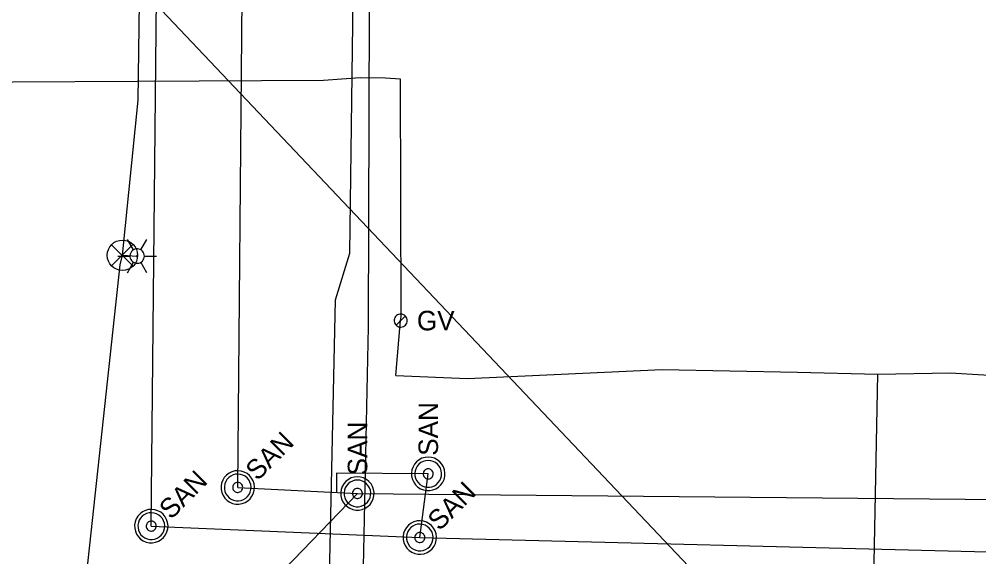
# Model space of a CAD drawing. Extents: x 596028 to 606371, y 330010 to 403088.
# Drawn here: x 602006.2 to 602195.6, y 358170.9 to 358277 of the extents above; entities that cross this region are included whole.
import ezdxf

# ---------------------------------------------------------------- set-up
doc = ezdxf.new("R2010")
doc.units = 0
for name, color, linetype in [('E_LTG', 7, 'Continuous'), ('E_LTG_CID', 7, 'Continuous'), ('E_UTL_EGuyWire', 7, 'Continuous'), ('E_UTL_FO_UG_MCI', 7, 'Continuous'), ('E_UTL_G', 7, 'Continuous'), ('E_UTL_G_UG', 7, 'Continuous'), ('E_UTL_SAN_MH', 7, 'Continuous'), ('E_UTL_SAN_UG', 7, 'Continuous'), ('E_UTL_W_UG', 7, 'Continuous')]:
    doc.layers.add(name, color=color, linetype=linetype)

msp = doc.modelspace()

# ---------------------------------------------------------------- linework, layer by layer
at = {"layer": 'E_LTG'}
for points in [[(602028.78, 358231.48), (602027.59, 358233.54)], [(602030.21, 358231.48), (602031.4, 358233.54)], [(602028.63, 358232.53), (602024.44, 358228.29)], [(602024.44, 358232.48), (602028.67, 358228.25)], [(602030.92, 358230.24), (602030.9, 358230.51), (602030.82, 358230.77), (602030.7, 358231.02), (602030.53, 358231.23), (602030.32, 358231.41), (602030.09, 358231.54), (602029.83, 358231.63), (602029.56, 358231.67), (602029.29, 358231.66), (602029.03, 358231.59), (602028.78, 358231.48), (602028.56, 358231.32), (602028.37, 358231.13), (602028.23, 358230.9), (602028.12, 358230.65), (602028.07, 358230.38), (602028.07, 358230.11), (602028.12, 358229.84), (602028.23, 358229.59), (602028.37, 358229.36), (602028.56, 358229.16), (602028.78, 358229.01), (602029.03, 358228.89), (602029.29, 358228.83), (602029.56, 358228.82), (602029.83, 358228.85), (602030.09, 358228.94), (602030.32, 358229.08), (602030.53, 358229.26), (602030.7, 358229.47), (602030.82, 358229.71), (602030.9, 358229.97), (602030.92, 358230.24)], [(602030.92, 358230.24), (602030.9, 358230.51), (602030.82, 358230.77), (602030.7, 358231.02), (602030.53, 358231.23), (602030.32, 358231.41), (602030.09, 358231.54), (602029.83, 358231.63), (602029.56, 358231.67), (602029.29, 358231.66), (602029.03, 358231.59), (602028.78, 358231.48), (602028.56, 358231.32), (602028.37, 358231.13), (602028.23, 358230.9), (602028.12, 358230.65), (602028.07, 358230.38), (602028.07, 358230.11), (602028.12, 358229.84), (602028.23, 358229.59), (602028.37, 358229.36), (602028.56, 358229.16), (602028.78, 358229.01), (602029.03, 358228.89), (602029.29, 358228.83), (602029.56, 358228.82), (602029.83, 358228.85), (602030.09, 358228.94), (602030.32, 358229.08), (602030.53, 358229.26), (602030.7, 358229.47), (602030.82, 358229.71), (602030.9, 358229.97), (602030.92, 358230.24)], [(602030.92, 358230.24), (602030.9, 358230.51), (602030.82, 358230.77), (602030.7, 358231.02), (602030.53, 358231.23), (602030.32, 358231.41), (602030.09, 358231.54), (602029.83, 358231.63), (602029.56, 358231.67), (602029.29, 358231.66), (602029.03, 358231.59), (602028.78, 358231.48), (602028.56, 358231.32), (602028.37, 358231.13), (602028.23, 358230.9), (602028.12, 358230.65), (602028.07, 358230.38), (602028.07, 358230.11), (602028.12, 358229.84), (602028.23, 358229.59), (602028.37, 358229.36), (602028.56, 358229.16), (602028.78, 358229.01), (602029.03, 358228.89), (602029.29, 358228.83), (602029.56, 358228.82), (602029.83, 358228.85), (602030.09, 358228.94), (602030.32, 358229.08), (602030.53, 358229.26), (602030.7, 358229.47), (602030.82, 358229.71), (602030.9, 358229.97), (602030.92, 358230.24)], [(602025.69, 358230.24), (602028.07, 358230.24)], [(602027.59, 358226.94), (602028.78, 358229.01)], [(602029.62, 358230.24), (602029.61, 358230.27), (602029.61, 358230.29), (602029.6, 358230.31), (602029.58, 358230.33), (602029.57, 358230.34), (602029.55, 358230.35), (602029.52, 358230.36), (602029.5, 358230.36), (602029.48, 358230.36), (602029.46, 358230.36), (602029.44, 358230.35), (602029.42, 358230.33), (602029.4, 358230.32), (602029.39, 358230.3), (602029.38, 358230.28), (602029.38, 358230.25), (602029.38, 358230.23), (602029.38, 358230.21), (602029.39, 358230.19), (602029.4, 358230.17), (602029.42, 358230.15), (602029.44, 358230.14), (602029.46, 358230.13), (602029.48, 358230.13), (602029.5, 358230.12), (602029.52, 358230.13), (602029.55, 358230.14), (602029.57, 358230.15), (602029.58, 358230.16), (602029.6, 358230.18), (602029.61, 358230.2), (602029.61, 358230.22), (602029.62, 358230.24)], [(602031.4, 358226.94), (602030.21, 358229.01)], [(602030.92, 358230.24), (602033.31, 358230.24)]]:
    msp.add_lwpolyline(points, dxfattribs=at)
msp.add_circle((602026.58, 358230.4), 3, dxfattribs=at)
at = {"layer": 'E_LTG_CID'}
for points in [[(602061.96, 357674.11), (602069.87, 357674.52), (602084.73, 357681.44), (602093.92, 357687.73), (602096.24, 357693.29), (602094.51, 357704.11), (602052.67, 357814.36), (602040.8, 357867.88), (602040.59, 357869.12), (602040.44, 357870.23), (602037.24, 357895.08), (602023.47, 358008.17), (602018.96, 358035.01), (602018.89, 358035.91), (602019.35, 358049.28), (602019.33, 358050.04), (602019.18, 358050.83), (602018.44, 358056.61), (602017.68, 358150.12), (602026.14, 358228.54), (602026.58, 358230.4), (602029.68, 358261.02), (602031.22, 358372.23)], [(602026.58, 358230.4), (602029.5, 358230.24)]]:
    msp.add_lwpolyline(points, dxfattribs=at)
at = {"layer": 'E_UTL_EGuyWire'}
msp.add_line((602141.6, 358165.66), (601966.98, 358349.71), dxfattribs=at)
at = {"layer": 'E_UTL_FO_UG_MCI'}
msp.add_lwpolyline([(602122.02, 357762.16), (602099.73, 357859.28), (602072.46, 357984.57), (602065.66, 358010.68), (602066.35, 358115.5), (602068.64, 358221.64), (602071.49, 358230.84), (602077.02, 358652.91)], dxfattribs=at)
at = {"layer": 'E_UTL_G'}
for points in [[(602082.79, 358217.52), (602082.76, 358217.76), (602082.69, 358217.99), (602082.58, 358218.21), (602082.43, 358218.4), (602082.25, 358218.56), (602082.04, 358218.68), (602081.81, 358218.76), (602081.56, 358218.8), (602081.32, 358218.79), (602081.08, 358218.73), (602080.86, 358218.63), (602080.66, 358218.49), (602080.49, 358218.31), (602080.36, 358218.1), (602080.27, 358217.88), (602080.23, 358217.64), (602080.23, 358217.39), (602080.27, 358217.15), (602080.36, 358216.93), (602080.49, 358216.72), (602080.66, 358216.55), (602080.86, 358216.4), (602081.08, 358216.3), (602081.32, 358216.25), (602081.56, 358216.23), (602081.81, 358216.27), (602082.04, 358216.35), (602082.25, 358216.47), (602082.43, 358216.63), (602082.58, 358216.82), (602082.69, 358217.04), (602082.76, 358217.27), (602082.79, 358217.52)], [(602080.6, 358216.61), (602082.41, 358218.42)]]:
    msp.add_lwpolyline(points, dxfattribs=at)
at = {"layer": 'E_UTL_G_UG'}
for points in [[(602080.58, 358206.71), (602081.5, 358217.52), (602081.58, 358218.3), (602081.5, 358265.12), (602078.5, 358265.34), (602073.52, 358265.42), (602066.28, 358264.89), (601968.1, 358264.32)], [(602081.19, 358217.13), (602081.44, 358217.49)], [(602080.58, 358206.71), (602094.71, 358206.09), (602133.09, 358207.84), (602159.82, 358207.34), (602175.71, 358206.92), (602189.95, 358207.23), (602216.53, 358205.63), (602227.39, 358205.22), (602251.32, 358204.82), (602251.31, 358201.16), (602285.58, 358201.21), (602335.7, 358201.01), (602466.64, 358199.02), (602480.62, 358198.84), (602497.75, 358198.66), (602510.23, 358199.32), (602528.27, 358199.26)], [(602172.76, 358126.97), (602174.98, 358169.79), (602175.71, 358206.92)]]:
    msp.add_lwpolyline(points, dxfattribs=at)
at = {"layer": 'E_UTL_SAN_MH'}
for points in [[(602086.94, 358190.58), (602086.31, 358190.52), (602085.71, 358190.35), (602085.15, 358190.06), (602084.66, 358189.67), (602084.25, 358189.2), (602083.94, 358188.65), (602083.73, 358188.06), (602083.64, 358187.44), (602083.67, 358186.81), (602083.82, 358186.2), (602084.08, 358185.63), (602084.44, 358185.12), (602084.9, 358184.69), (602085.43, 358184.35), (602086.01, 358184.12), (602086.62, 358184), (602087.25, 358184), (602087.87, 358184.12), (602088.45, 358184.35), (602088.98, 358184.69), (602089.43, 358185.12), (602089.8, 358185.63), (602090.06, 358186.2), (602090.2, 358186.81), (602090.23, 358187.44), (602090.14, 358188.06), (602089.94, 358188.65), (602089.63, 358189.2), (602089.21, 358189.67), (602088.72, 358190.06), (602088.16, 358190.35), (602087.56, 358190.52), (602086.94, 358190.58)], [(602086.94, 358189.92), (602086.44, 358189.87), (602085.96, 358189.73), (602085.51, 358189.5), (602085.12, 358189.19), (602084.79, 358188.81), (602084.54, 358188.38), (602084.37, 358187.9), (602084.3, 358187.41), (602084.32, 358186.91), (602084.44, 358186.42), (602084.65, 358185.96), (602084.94, 358185.55), (602085.31, 358185.21), (602085.73, 358184.94), (602086.19, 358184.75), (602086.69, 358184.65), (602087.19, 358184.65), (602087.68, 358184.75), (602088.15, 358184.94), (602088.57, 358185.21), (602088.93, 358185.55), (602089.22, 358185.96), (602089.43, 358186.42), (602089.55, 358186.91), (602089.57, 358187.41), (602089.5, 358187.9), (602089.34, 358188.38), (602089.09, 358188.81), (602088.76, 358189.19), (602088.36, 358189.5), (602087.92, 358189.73), (602087.44, 358189.87), (602086.94, 358189.92)], [(602051.67, 358186.94), (602051.19, 358187.34), (602050.64, 358187.64), (602050.04, 358187.83), (602049.41, 358187.91), (602048.79, 358187.86), (602048.18, 358187.7), (602047.62, 358187.43), (602047.12, 358187.05), (602046.69, 358186.59), (602046.37, 358186.05), (602046.15, 358185.46), (602046.04, 358184.84), (602046.06, 358184.22), (602046.19, 358183.6), (602046.44, 358183.03), (602046.79, 358182.51), (602047.24, 358182.06), (602047.75, 358181.71), (602048.33, 358181.47), (602048.94, 358181.33), (602049.57, 358181.32), (602050.19, 358181.42), (602050.78, 358181.64), (602051.31, 358181.97), (602051.78, 358182.39), (602052.15, 358182.89), (602052.43, 358183.46), (602052.59, 358184.06), (602052.64, 358184.69), (602052.56, 358185.31), (602052.37, 358185.91), (602052.07, 358186.46), (602051.67, 358186.94)], [(602086.94, 358188.27), (602086.75, 358188.25), (602086.57, 358188.2), (602086.4, 358188.11), (602086.25, 358188), (602086.13, 358187.86), (602086.04, 358187.69), (602085.98, 358187.52), (602085.95, 358187.33), (602085.96, 358187.14), (602086, 358186.96), (602086.08, 358186.79), (602086.19, 358186.63), (602086.33, 358186.5), (602086.48, 358186.4), (602086.66, 358186.33), (602086.84, 358186.3), (602087.03, 358186.3), (602087.22, 358186.33), (602087.39, 358186.4), (602087.55, 358186.5), (602087.69, 358186.63), (602087.79, 358186.79), (602087.87, 358186.96), (602087.92, 358187.14), (602087.93, 358187.33), (602087.9, 358187.52), (602087.84, 358187.69), (602087.74, 358187.86), (602087.62, 358188), (602087.47, 358188.11), (602087.31, 358188.2), (602087.12, 358188.25), (602086.94, 358188.27)], [(602051.2, 358186.48), (602050.82, 358186.8), (602050.38, 358187.04), (602049.9, 358187.19), (602049.4, 358187.25), (602048.9, 358187.21), (602048.41, 358187.08), (602047.96, 358186.86), (602047.56, 358186.56), (602047.22, 358186.19), (602046.96, 358185.76), (602046.79, 358185.29), (602046.7, 358184.8), (602046.71, 358184.3), (602046.82, 358183.8), (602047.02, 358183.34), (602047.3, 358182.93), (602047.66, 358182.57), (602048.07, 358182.29), (602048.53, 358182.09), (602049.02, 358181.99), (602049.52, 358181.98), (602050.02, 358182.06), (602050.49, 358182.23), (602050.92, 358182.5), (602051.29, 358182.83), (602051.59, 358183.23), (602051.81, 358183.69), (602051.94, 358184.17), (602051.98, 358184.67), (602051.92, 358185.17), (602051.76, 358185.65), (602051.52, 358186.09), (602051.2, 358186.48)], [(602050.04, 358185.31), (602049.89, 358185.43), (602049.73, 358185.52), (602049.55, 358185.58), (602049.36, 358185.6), (602049.17, 358185.59), (602048.99, 358185.54), (602048.82, 358185.45), (602048.67, 358185.34), (602048.54, 358185.2), (602048.45, 358185.04), (602048.38, 358184.87), (602048.35, 358184.68), (602048.35, 358184.49), (602048.39, 358184.31), (602048.47, 358184.13), (602048.57, 358183.98), (602048.71, 358183.85), (602048.86, 358183.74), (602049.03, 358183.67), (602049.22, 358183.63), (602049.41, 358183.62), (602049.59, 358183.65), (602049.77, 358183.72), (602049.93, 358183.82), (602050.07, 358183.94), (602050.18, 358184.09), (602050.26, 358184.26), (602050.31, 358184.44), (602050.33, 358184.63), (602050.3, 358184.82), (602050.25, 358185), (602050.16, 358185.16), (602050.04, 358185.31)], [(602072.96, 358186.72), (602072.34, 358186.66), (602071.74, 358186.49), (602071.18, 358186.2), (602070.68, 358185.81), (602070.27, 358185.34), (602069.96, 358184.79), (602069.76, 358184.2), (602069.67, 358183.58), (602069.7, 358182.95), (602069.84, 358182.34), (602070.1, 358181.77), (602070.47, 358181.26), (602070.92, 358180.83), (602071.45, 358180.49), (602072.03, 358180.26), (602072.65, 358180.14), (602073.28, 358180.14), (602073.89, 358180.26), (602074.47, 358180.49), (602075, 358180.83), (602075.46, 358181.26), (602075.82, 358181.77), (602076.08, 358182.34), (602076.23, 358182.95), (602076.26, 358183.58), (602076.17, 358184.2), (602075.96, 358184.79), (602075.65, 358185.34), (602075.24, 358185.81), (602074.75, 358186.2), (602074.19, 358186.49), (602073.59, 358186.66), (602072.96, 358186.72)], [(602072.96, 358186.06), (602072.46, 358186.02), (602071.98, 358185.87), (602071.53, 358185.64), (602071.14, 358185.33), (602070.81, 358184.95), (602070.56, 358184.52), (602070.4, 358184.05), (602070.33, 358183.55), (602070.35, 358183.05), (602070.47, 358182.56), (602070.68, 358182.1), (602070.97, 358181.69), (602071.33, 358181.35), (602071.75, 358181.08), (602072.22, 358180.89), (602072.71, 358180.79), (602073.21, 358180.79), (602073.71, 358180.89), (602074.17, 358181.08), (602074.59, 358181.35), (602074.96, 358181.69), (602075.25, 358182.1), (602075.46, 358182.56), (602075.58, 358183.05), (602075.6, 358183.55), (602075.53, 358184.05), (602075.36, 358184.52), (602075.11, 358184.95), (602074.78, 358185.33), (602074.39, 358185.64), (602073.94, 358185.87), (602073.46, 358186.02), (602072.96, 358186.06)], [(602072.96, 358184.41), (602072.77, 358184.39), (602072.59, 358184.34), (602072.43, 358184.26), (602072.28, 358184.14), (602072.16, 358184), (602072.06, 358183.83), (602072, 358183.66), (602071.97, 358183.47), (602071.98, 358183.28), (602072.03, 358183.1), (602072.1, 358182.93), (602072.21, 358182.77), (602072.35, 358182.64), (602072.51, 358182.54), (602072.68, 358182.47), (602072.87, 358182.44), (602073.06, 358182.44), (602073.24, 358182.47), (602073.42, 358182.54), (602073.57, 358182.64), (602073.71, 358182.77), (602073.82, 358182.93), (602073.9, 358183.1), (602073.94, 358183.28), (602073.95, 358183.47), (602073.92, 358183.66), (602073.86, 358183.83), (602073.77, 358184), (602073.65, 358184.14), (602073.5, 358184.26), (602073.33, 358184.34), (602073.15, 358184.39), (602072.96, 358184.41)], [(602034.61, 358179.31), (602034.13, 358179.71), (602033.58, 358180.01), (602032.98, 358180.2), (602032.36, 358180.27), (602031.73, 358180.23), (602031.12, 358180.07), (602030.56, 358179.79), (602030.06, 358179.42), (602029.64, 358178.95), (602029.31, 358178.42), (602029.09, 358177.83), (602028.99, 358177.21), (602029, 358176.58), (602029.13, 358175.97), (602029.38, 358175.39), (602029.73, 358174.87), (602030.18, 358174.43), (602030.7, 358174.08), (602031.27, 358173.83), (602031.89, 358173.7), (602032.51, 358173.68), (602033.13, 358173.79), (602033.72, 358174.01), (602034.25, 358174.33), (602034.72, 358174.75), (602035.1, 358175.26), (602035.37, 358175.82), (602035.53, 358176.43), (602035.58, 358177.05), (602035.5, 358177.68), (602035.31, 358178.27), (602035.01, 358178.82), (602034.61, 358179.31)], [(602034.14, 358178.84), (602033.76, 358179.16), (602033.32, 358179.4), (602032.84, 358179.55), (602032.34, 358179.61), (602031.84, 358179.58), (602031.35, 358179.45), (602030.9, 358179.23), (602030.5, 358178.93), (602030.16, 358178.56), (602029.9, 358178.13), (602029.73, 358177.66), (602029.64, 358177.16), (602029.66, 358176.66), (602029.76, 358176.17), (602029.96, 358175.71), (602030.24, 358175.29), (602030.6, 358174.94), (602031.01, 358174.66), (602031.47, 358174.46), (602031.96, 358174.35), (602032.47, 358174.34), (602032.96, 358174.42), (602033.43, 358174.6), (602033.86, 358174.86), (602034.23, 358175.2), (602034.53, 358175.6), (602034.75, 358176.05), (602034.88, 358176.54), (602034.92, 358177.04), (602034.86, 358177.54), (602034.7, 358178.01), (602034.46, 358178.45), (602034.14, 358178.84)], [(602032.98, 358177.67), (602032.83, 358177.79), (602032.67, 358177.88), (602032.49, 358177.94), (602032.3, 358177.96), (602032.11, 358177.95), (602031.93, 358177.9), (602031.76, 358177.82), (602031.61, 358177.71), (602031.48, 358177.57), (602031.39, 358177.41), (602031.32, 358177.23), (602031.29, 358177.04), (602031.29, 358176.86), (602031.33, 358176.67), (602031.41, 358176.5), (602031.51, 358176.34), (602031.65, 358176.21), (602031.8, 358176.1), (602031.98, 358176.03), (602032.16, 358175.99), (602032.35, 358175.99), (602032.53, 358176.02), (602032.71, 358176.08), (602032.87, 358176.18), (602033.01, 358176.31), (602033.12, 358176.46), (602033.2, 358176.63), (602033.25, 358176.81), (602033.27, 358177), (602033.24, 358177.18), (602033.19, 358177.36), (602033.1, 358177.53), (602032.98, 358177.67)], [(602087.61, 358177.07), (602087.13, 358177.46), (602086.58, 358177.77), (602085.98, 358177.96), (602085.36, 358178.03), (602084.73, 358177.99), (602084.12, 358177.82), (602083.56, 358177.55), (602083.06, 358177.17), (602082.64, 358176.71), (602082.31, 358176.17), (602082.09, 358175.59), (602081.99, 358174.97), (602082, 358174.34), (602082.13, 358173.73), (602082.38, 358173.15), (602082.73, 358172.63), (602083.18, 358172.19), (602083.7, 358171.84), (602084.27, 358171.59), (602084.89, 358171.46), (602085.51, 358171.44), (602086.13, 358171.54), (602086.72, 358171.76), (602087.25, 358172.09), (602087.72, 358172.51), (602088.1, 358173.01), (602088.37, 358173.58), (602088.53, 358174.18), (602088.58, 358174.81), (602088.5, 358175.43), (602088.31, 358176.03), (602088.01, 358176.58), (602087.61, 358177.07)], [(602087.14, 358176.6), (602086.76, 358176.92), (602086.32, 358177.16), (602085.84, 358177.31), (602085.34, 358177.37), (602084.84, 358177.34), (602084.35, 358177.21), (602083.9, 358176.99), (602083.5, 358176.69), (602083.16, 358176.31), (602082.9, 358175.89), (602082.73, 358175.42), (602082.64, 358174.92), (602082.66, 358174.42), (602082.76, 358173.93), (602082.96, 358173.47), (602083.24, 358173.05), (602083.6, 358172.7), (602084.01, 358172.41), (602084.47, 358172.22), (602084.96, 358172.11), (602085.47, 358172.1), (602085.96, 358172.18), (602086.43, 358172.36), (602086.86, 358172.62), (602087.23, 358172.96), (602087.53, 358173.36), (602087.75, 358173.81), (602087.88, 358174.29), (602087.92, 358174.79), (602087.86, 358175.29), (602087.7, 358175.77), (602087.46, 358176.21), (602087.14, 358176.6)], [(602085.98, 358175.43), (602085.83, 358175.55), (602085.67, 358175.64), (602085.49, 358175.7), (602085.3, 358175.72), (602085.11, 358175.71), (602084.93, 358175.66), (602084.76, 358175.58), (602084.61, 358175.46), (602084.48, 358175.33), (602084.39, 358175.16), (602084.32, 358174.99), (602084.29, 358174.8), (602084.29, 358174.61), (602084.33, 358174.43), (602084.41, 358174.26), (602084.51, 358174.1), (602084.65, 358173.97), (602084.8, 358173.86), (602084.98, 358173.79), (602085.16, 358173.75), (602085.35, 358173.74), (602085.53, 358173.78), (602085.71, 358173.84), (602085.87, 358173.94), (602086.01, 358174.07), (602086.12, 358174.22), (602086.2, 358174.39), (602086.25, 358174.57), (602086.27, 358174.76), (602086.24, 358174.94), (602086.19, 358175.12), (602086.1, 358175.29), (602085.98, 358175.43)]]:
    msp.add_lwpolyline(points, dxfattribs=at)
at = {"layer": 'E_UTL_SAN_UG'}
for p, q in [((602032.28, 358176.97), (602042.22, 359177.92)), ((602049.34, 358184.61), (602051.72, 358448.8)), ((602085.28, 358174.73), (602086.94, 358187.28)), ((602049.34, 358184.61), (602072.96, 358183.42)), ((601978.93, 358086.15), (602072.96, 358183.42)), ((602072.96, 358183.42), (602273.32, 358181.57)), ((602032.28, 358176.97), (602085.28, 358174.73)), ((602085.28, 358174.73), (602695.49, 358159.4))]:
    msp.add_line(p, q, dxfattribs=at)
msp.add_lwpolyline([(602086.94, 358187.28), (602068.86, 358187.45), (602068.86, 358183.63)], dxfattribs=at)
at = {"layer": 'E_UTL_W_UG'}
msp.add_lwpolyline([(602071.82, 358121.46), (602072.02, 358121.94), (602072.12, 358125.46), (602072.13, 358126.4), (602074.09, 358165.78), (602075.15, 358216.28), (602075.5, 358320.98), (602077.09, 358468.1), (602079.19, 358540.29), (602078.91, 358557.35), (602075, 358561.13)], dxfattribs=at)

# ---------------------------------------------------------------- texts
at = {"layer": 'E_UTL_G'}
msp.add_text('GV', height=3.85, dxfattribs=at).set_placement((602084.71, 358215.59))
at = {"layer": 'E_UTL_SAN_MH'}
for rotation, p in [(90, (602088.88, 358190.85)), (90, (602074.91, 358186.99)), (45, (602053.23, 358185.75)), (45, (602036.17, 358178.12)), (45, (602089.17, 358175.88))]:
    msp.add_text('SAN', height=3.849, rotation=rotation, dxfattribs=at).set_placement(p)

doc.saveas('drawing.dxf')
